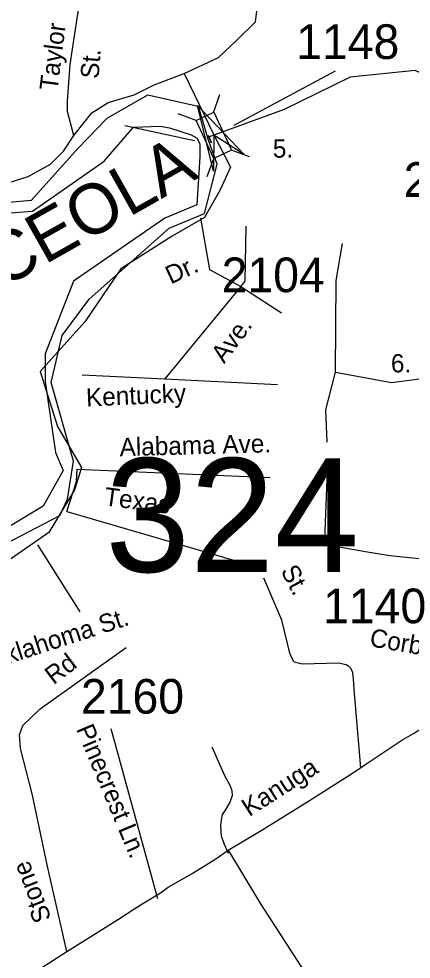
# Model space of a CAD drawing. Extents: x 884530 to 1028605, y 526725 to 653634.
# Drawn here: x 963175 to 964590, y 578430 to 581820 of the extents above; entities that cross this region are included whole.
import ezdxf

# ---------------------------------------------------------------- set-up
doc = ezdxf.new("R2010")
doc.units = 0
for name, color, linetype in [('Exist Hydrographic Bay Label', 7, 'Continuous'), ('Exist Hydrographic Buffer Line', 7, 'Continuous'), ('Exist Hydrographic Creek Single Shore', 7, 'Continuous'), ('Exist Hydrographic Lake Dam', 7, 'Continuous'), ('Exist Hydrographic Lake Shore Label', 7, 'Continuous'), ('Exist Hydrographic Lock CELL', 7, 'Continuous'), ('Exist Road Non-System Type 51', 7, 'Continuous'), ('Exist Road Non-System Type 51 Label', 7, 'Continuous'), ('Exist Road Secondary Structure Standard Bridge Attributed CELL', 7, 'Continuous'), ('Exist Road Secondary Structure Standard Bridge CELL', 7, 'Continuous'), ('Exist Road Secondary Structure Standard Bridge Number Label', 7, 'Continuous'), ('Exist Road Secondary Type 51 Attributed', 7, 'Continuous'), ('Exist Road Secondary Type 51 Label', 7, 'Continuous'), ('Exist Road Secondary Type 51 Number Label', 7, 'Continuous')]:
    doc.layers.add(name, color=color, linetype=linetype)

msp = doc.modelspace()

# ---------------------------------------------------------------- linework, layer by layer
at = {"layer": 'Exist Hydrographic Bay Label'}
msp.add_lwpolyline([(962231.2, 580047.9), (962203.2, 579944.6), (962362.3, 579854.1), (962381, 579826), (962508.9, 579723), (962702.2, 579685.5), (963045.3, 579885.3), (963322.8, 580028.9), (963350.9, 580088.2), (963372.7, 580225.5), (963291.6, 580509.5), (963332.2, 580678.1), (963428.9, 580809.2), (963717.4, 581064.9), (963844.4, 581118.1), (963890.4, 581296.1), (963856.1, 581392.8)], dxfattribs=at)
at = {"layer": 'Exist Hydrographic Buffer Line'}
for points in [[(963060.7, 581114.5), (963224.2, 581126.9), (963483.6, 581306.7), (963589.1, 581429.1), (963684.6, 581433.4), (963718.9, 581427.2), (963796.9, 581402.2), (963818.7, 581389.7), (963828.1, 581367.9)], [(963828.1, 581367.9), (963828.1, 581324.2), (963816.9, 581149.9), (963701.9, 581101.8), (963372.7, 580874.7), (963269.8, 580612.5), (963269.8, 580512.6), (963307.2, 580256.7), (963335.3, 580191.2), (963263.6, 580063.2), (963007.8, 579910.2)]]:
    msp.add_lwpolyline(points, dxfattribs=at)
at = {"layer": 'Exist Hydrographic Creek Single Shore'}
msp.add_lwpolyline([(967045.6, 581194.1), (966926.4, 581213.5), (966499.5, 581105.4), (966377.6, 581060.9), (966318.7, 581043.6), (966257.7, 581043.6), (965930.6, 581112.9), (965337.8, 581293.2), (964604.5, 581634.4), (964370.1, 581609.6), (964132.5, 581493), (963856.1, 581392.8)], dxfattribs=at)
at = {"layer": 'Exist Hydrographic Lake Dam'}
for points in [[(963859.7, 581397.8), (963870.1, 581372.8), (963870.4, 581372.9), (963860, 581397.9)], [(963860.6, 581395.8), (963869.3, 581374.8), (963868.7, 581374.6), (963860, 581395.5)]]:
    msp.add_lwpolyline(points, close=True, dxfattribs=at)
at = {"layer": 'Exist Hydrographic Lock CELL'}
msp.add_lwpolyline([(962823.8, 581168.1), (963070.1, 581153.4), (963220.6, 581166.8), (963388.3, 581352.3), (963494.4, 581461.5), (963640.9, 581545.8), (963821.8, 581505.2), (963856.1, 581392.8)], dxfattribs=at)
at = {"layer": 'Exist Road Non-System Type 51'}
for p, q in [((963975.8, 580855), (963701.3, 580522)), ((963975.8, 580855), (964122.9, 580760.2)), ((963385.3, 580196.3), (964081.2, 580166)), ((963242.5, 579923.7), (963395.9, 579682.3)), ((963676.3, 578647.2), (963508.8, 579260.6))]:
    msp.add_line(p, q, dxfattribs=at)
for points in [[(963830.7, 581101), (963863.4, 580916.2), (963975.8, 580855)], [(963975.8, 580855), (963991, 580874.3), (963995, 581073.1)], [(963403.4, 580536.9), (963701.3, 580522), (964108.3, 580501.1)], [(963347.9, 580043.7), (963383.8, 580152), (963385.3, 580196.3)], [(964632.5, 579872.1), (964513.2, 579883.7), (964432.1, 579897.1), (964322, 579916.4), (964310.1, 579920.9), (964298.7, 579926), (964292, 579931.2), (964284, 579940.8), (964281.7, 579949.9), (964279.5, 579973.8), (964288, 580189.4)], [(963347.9, 580043.7), (963682.6, 579946.2), (963789.2, 579914.9), (964043.9, 579840.1)], [(964408.3, 579119.1), (964384, 579401.7), (964382, 579441.3), (964379.4, 579461.7), (964373.5, 579476.2), (964365.7, 579484.6), (964355.5, 579491.5), (964328, 579496.4), (964196.5, 579492.8), (964168.7, 579500.7), (964153.8, 579527.9), (964123.4, 579651.5), (964058.8, 579803.5)], [(963931.2, 578810.4), (963917, 578842.6), (963906.5, 578872.7), (963904.5, 578888.4), (963904.1, 578911.1), (963906.2, 578930.3), (963910.2, 578950.8), (963920.8, 578966.5), (963936.5, 578993.9), (963945.3, 579020.3), (963944.4, 579037), (963937.5, 579055.6), (963919.9, 579087.9), (963871.9, 579194.7)]]:
    msp.add_lwpolyline(points, dxfattribs=at)
at = {"layer": 'Exist Road Secondary Structure Standard Bridge Attributed CELL'}
msp.add_lwpolyline([(963877.6, 581270.9), (963820.1, 581507.9), (963988.4, 581331.4), (963878.5, 581400.9)], close=True, dxfattribs=at)
at = {"layer": 'Exist Road Secondary Structure Standard Bridge CELL'}
for p, q in [((963877.1, 581482.7), (963900.7, 581547.5)), ((963814.6, 581453.5), (963749.7, 581477.1)), ((964006.9, 581322.6), (963942.1, 581346.2)), ((963854.5, 581251.6), (963878.1, 581316.4))]:
    msp.add_line(p, q, dxfattribs=at)
msp.add_lwpolyline([(963878.1, 581316.4), (963814.3, 581453.4), (963878.2, 581483.2), (963942.1, 581346.2)], close=True, dxfattribs=at)
at = {"layer": 'Exist Road Secondary Type 51 Attributed'}
for points in [[(963771.9, 581623.6), (963894.9, 581680.8), (963961.6, 581742.6), (964028.3, 581809.3), (964038.1, 581885.9), (964003.6, 581960.1), (963922.1, 582061.4), (963885, 582152.8), (963848, 582264), (963808.5, 582395), (963754.2, 582513.6), (963717.1, 582619.8)], [(963373.9, 581399.7), (963350.8, 581485.4), (963350.8, 581523.5), (963360.4, 581655.1), (963393.7, 581876.6), (963292.4, 581881.6)], [(963373.9, 581399.7), (963438.1, 581481.3), (963497.4, 581518.3), (963591.2, 581545.5), (963662.8, 581582.6), (963771.9, 581623.6)], [(963771.9, 581623.6), (963878.3, 581401.5)], [(963878.3, 581401.5), (963938.3, 581285.2), (963900.9, 581203.2), (963845.3, 581104.4), (963728, 581036.5), (963542.8, 580919.1), (963413.2, 580727.6), (963252.7, 580548.4), (963314.4, 580350.8), (963400.8, 580202.5), (963376.1, 580122.2), (963283.5, 579967.8), (963104.5, 579844.2), (962958.1, 579811.5), (962888.4, 579757.7), (962751.2, 579545), (962691.8, 579512.4), (962653.8, 579510.6), (962609.4, 579518.2), (962536.6, 579572.4), (962348.1, 579704.1)], [(962998.6, 581189.7), (963114.6, 581221.8), (963208.5, 581251.4), (963290, 581295.9), (963336.9, 581342.9), (963373.9, 581399.7)], [(964317.5, 580546.7), (964320.2, 580876.3), (964342, 581009.8)], [(964317.5, 580546.7), (964519, 580508.6), (964619.7, 580522.2), (964660.5, 580582.1), (964731.2, 580795.3)], [(964287.6, 580293.4), (964282.1, 580410.5), (964317.5, 580546.7)], [(963348.4, 578457.1), (963277.5, 578769.4), (963224.2, 579020.8), (963181.6, 579189.1), (963177.4, 579238.2), (963190.1, 579272.2), (963252.2, 579332.2), (963562.8, 579552.9)], [(963930.3, 578822.7), (964055.7, 578897.8), (964223.4, 579002.1), (964227.5, 579004), (964379.1, 579100.8), (964430.2, 579135.2), (964556.1, 579219.6), (964598.2, 579243.4), (964614.4, 579252.9), (964676.2, 579295.5), (964760, 579363.7), (964793.9, 579390.5)], [(963348.4, 578457.1), (963534.2, 578573.8), (963589.6, 578609.9), (963622.2, 578630.7), (963685.6, 578668.6), (963714.4, 578689.7), (963800, 578738.7), (963885.9, 578791.8), (963930.3, 578822.7)], [(963930.3, 578822.7), (964046.3, 578629.3), (964242.5, 578325.8), (964364.4, 578141.3), (964453.7, 577995.5), (964468.5, 577900.2), (964444.7, 577808), (964394.2, 577718.7), (964254.4, 577623.5)], [(962707.9, 578044.6), (962764.7, 578078), (962897.8, 578169.5), (963090.3, 578292.9), (963151.7, 578332.9), (963280.6, 578414.5), (963348.4, 578457.1)]]:
    msp.add_lwpolyline(points, dxfattribs=at)
at = {"layer": 'Exist Road Secondary Type 51 Label'}
for points in [[(964316.6, 581631.5), (963950.8, 581435.6)], [(963557.5, 581435.1), (963808.2, 581381.2)]]:
    msp.add_lwpolyline(points, dxfattribs=at)

# ---------------------------------------------------------------- texts
at = {"layer": 'Exist Hydrographic Lake Shore Label'}
msp.add_text('OSCEOLA', height=180.45, rotation=29.4472, dxfattribs=at).set_placement((962812.6, 580675.3))
msp.add_text('OSCEOLA', height=180.45, rotation=29.4472, dxfattribs=at).set_placement((962812.6, 580675.3))
at = {"layer": 'Exist Road Non-System Type 51 Label'}
for s, height, rotation, p in [('Ave.', 65.62, 53.2867, (963915.9, 580574.5)), ('Kentucky', 65.62, 2.6609, (963419, 580421.9)), ('Alabama Ave.', 65.617, 1.489, (963539.5, 580243.1)), ('Texas', 65.62, 352.4041, (963480.4, 580066.7)), ('St.', 65.62, 297.7624, (964118.2, 579830.2)), ('Oklahoma St.', 65.617, 17.8618, (963071.7, 579472.8)), ('Corbly', 65.62, 350.2769, (964437.5, 579558.4)), ('Pinecrest Ln.', 65.617, 292.7679, (963381, 579259.9))]:
    msp.add_text(s, height=height, rotation=rotation, dxfattribs=at).set_placement(p)
at = {"layer": 'Exist Road Secondary Structure Standard Bridge Number Label'}
msp.add_text('324', height=410.1, dxfattribs=at).set_placement((963487.2, 579825.9))
at = {"layer": 'Exist Road Secondary Type 51 Label'}
for s, rotation, p in [('Taylor', 82.852, (963314.4, 581558.9)), ('St.', 85.6112, (963462.7, 581602.5)), ('Dr.', 24.776, (963723, 580862.1)), ('Rd', 36.9845, (963300.6, 579417)), ('Kanuga', 32.6491, (964006, 578941.8)), ('Stone', 111.3417, (963293.9, 578576.4))]:
    msp.add_text(s, height=65.62, rotation=rotation, dxfattribs=at).set_placement(p)
for s, p in [('5.', (964091.2, 581319.6)), ('6.', (964517, 580545.5))]:
    msp.add_text(s, height=65.62, dxfattribs=at).set_placement(p)
at = {"layer": 'Exist Road Secondary Type 51 Number Label'}
for s, p in [('1148', (964175.5, 581675.3)), ('2103', (964563.1, 581178.1)), ('2104', (963906.7, 580834.5)), ('1140', (964272.6, 579640.9)), ('2160', (963399.3, 579314.9))]:
    msp.add_text(s, height=125, dxfattribs=at).set_placement(p)

doc.saveas('drawing.dxf')
